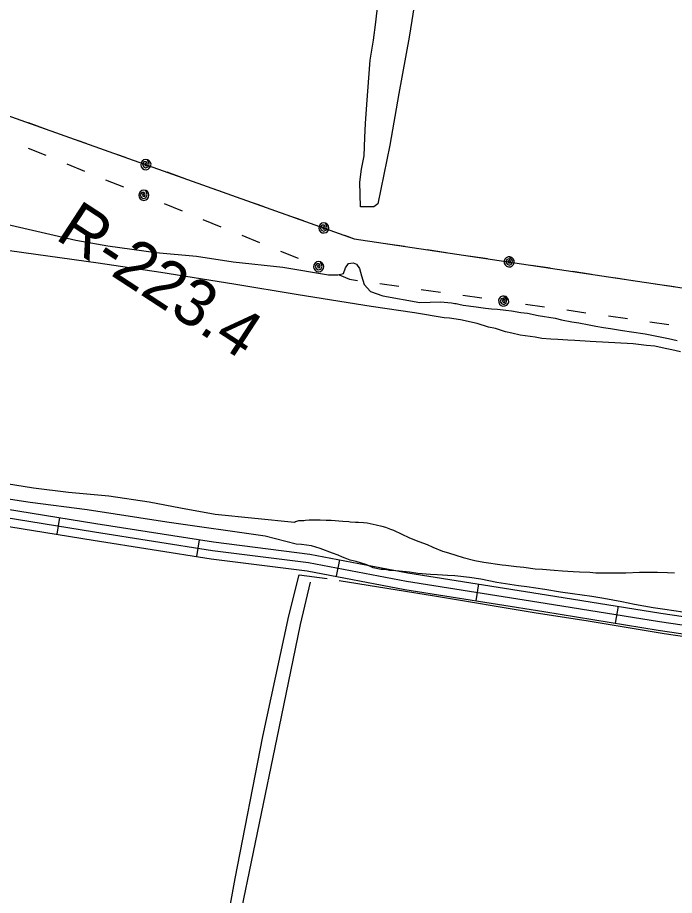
# Model space of a CAD drawing. Extents: x 3297735 to 3335592, y 670436 to 695807.
# Drawn here: x 3314830 to 3315991, y 679392 to 680945 of the extents above; entities that cross this region are included whole.
import ezdxf

# ---------------------------------------------------------------- set-up
doc = ezdxf.new("R2010")
doc.units = 0
for name, color, linetype in [('V-DTCH-CNTR', 7, 'Continuous'), ('V-RIVR-RANG-IDEN', 7, 'Continuous'), ('V-ROAD-CNTR', 7, 'Continuous'), ('V-SITE-VEGE', 7, 'Continuous'), ('V-TOPO-SHOR', 7, 'Continuous'), ('V-UTIL-LINE', 7, 'Continuous')]:
    doc.layers.add(name, color=color, linetype=linetype)

msp = doc.modelspace()

# ---------------------------------------------------------------- linework, layer by layer
at = {"layer": 'V-DTCH-CNTR'}
msp.add_lwpolyline([(3315074.1, 678573.2), (3315098.5, 678700.3), (3315132.7, 678872.1), (3315149.9, 678964.3), (3315162.2, 678962.4), (3315175.1, 678964.1), (3315178.9, 678974.3), (3315177.7, 678982.9), (3315165.8, 678991.8), (3315161.8, 679001.1), (3315163.6, 679024.3), (3315179.8, 679105.9), (3315215.6, 679318), (3315291.9, 679688.3), (3315329.6, 679871.5), (3315347.3, 679946.5)], dxfattribs=at)
at = {"layer": 'V-ROAD-CNTR'}
for p, q in [((3314903.8, 680061), (3314899.1, 680031.4)), ((3315150.7, 680021.7), (3315146, 679992.1)), ((3315398.6, 679986.4), (3315392.9, 679957)), ((3315644.3, 679943.5), (3315639.6, 679913.8)), ((3315891.2, 679903.9), (3315886.4, 679874.3))]:
    msp.add_line(p, q, dxfattribs=at)
for points in [[(3313875.4, 680242.3), (3313910.1, 680225.8), (3314079.2, 680197.4), (3314353.6, 680151.3), (3314673.2, 680098.2), (3314968.3, 680050.6), (3315176.3, 680017.7), (3315346.6, 679996.4), (3315519.7, 679963.1), (3315764.8, 679924.5), (3315966.7, 679891.7), (3316191.3, 679858.6), (3316346.8, 679835.5), (3316569.5, 679794.6), (3316738.2, 679770.1), (3316831, 679755.6), (3316899.4, 679741.8), (3316952.3, 679727.8), (3317007.4, 679703.1), (3317084.2, 679666.4), (3317186.4, 679610.1), (3317357.3, 679514.9), (3317559.8, 679384.3)], [(3313869, 680228.7), (3313905.5, 680211.4), (3314076.7, 680182.6), (3314351.2, 680136.6), (3314670.8, 680083.4), (3314965.9, 680035.8), (3315174.2, 680002.8), (3315344.2, 679981.6), (3315517.1, 679948.3), (3315762.4, 679909.7), (3315964.4, 679876.8), (3316189.1, 679843.8), (3316344.3, 679820.7), (3316567, 679779.8), (3316736, 679755.2), (3316828.3, 679740.9), (3316896, 679727.2), (3316947.3, 679713.6), (3317001.1, 679689.5), (3317077.3, 679653), (3317179.1, 679597), (3317349.6, 679502), (3317551.8, 679371.6)], [(3313862.5, 680215.2), (3313901, 680196.9), (3314074.2, 680167.8), (3314348.7, 680121.8), (3314668.4, 680068.6), (3314963.5, 680021), (3315172.1, 679987.9), (3315341.9, 679966.8), (3315514.5, 679933.5), (3315760, 679894.9), (3315962.1, 679862), (3316186.9, 679828.9), (3316341.9, 679805.9), (3316564.6, 679765), (3316733.8, 679740.4), (3316825.7, 679726.1), (3316892.6, 679712.6), (3316942.3, 679699.4), (3316994.8, 679675.9), (3317070.5, 679639.7), (3317171.9, 679583.8), (3317341.9, 679489.1), (3317543.7, 679358.9)]]:
    msp.add_lwpolyline(points, dxfattribs=at)
msp.add_spline([(3315498.4, 682865.4), (3314901.8, 681854.4), (3314773.2, 681638.2), (3314602.7, 681364.4), (3314477.5, 681178.9), (3314301, 680916.6)], degree=3, dxfattribs=at)
at = {"layer": 'V-SITE-VEGE'}
for p, q in [((3315536, 681001), (3315521.9, 680910.8)), ((3315463.1, 680937.3), (3315466.8, 680968.3)), ((3315459.1, 680905.1), (3315463.1, 680937.3)), ((3315521.9, 680910.8), (3315503.5, 680811.2)), ((3315453.1, 680869.8), (3315459.1, 680905.1)), ((3315447.1, 680791.5), (3315453.1, 680869.8)), ((3315503.5, 680811.2), (3315487.9, 680719.8)), ((3315445, 680758.2), (3315447.1, 680791.5)), ((3315443.7, 680733.5), (3315445, 680758.2)), ((3315442.4, 680700.6), (3315443.7, 680733.5)), ((3315487.9, 680719.8), (3315466.4, 680615.9)), ((3315437.5, 680677), (3315442.4, 680700.6)), ((3315434.9, 680654.3), (3315437.5, 680677)), ((3315436.1, 680610.5), (3315434.9, 680654.3)), ((3315444.5, 680610.6), (3315436.1, 680610.5)), ((3315459.4, 680610.7), (3315444.5, 680610.6)), ((3315466.4, 680615.9), (3315459.4, 680610.7)), ((3314802.7, 680581.7), (3314932.6, 680551.5)), ((3314932.6, 680551.5), (3314989.5, 680541.8)), ((3314972.1, 680511.1), (3314746.7, 680542.5)), ((3314989.5, 680541.8), (3315074.1, 680530)), ((3315074.1, 680530), (3315146.3, 680523.1)), ((3315146.3, 680523.1), (3315210.6, 680513.5)), ((3315082.7, 680494.4), (3314972.1, 680511.1)), ((3315210.6, 680513.5), (3315298.8, 680504)), ((3315298.8, 680504), (3315379.1, 680490.2)), ((3315405.8, 680492.4), (3315409.6, 680502.6)), ((3315409.6, 680502.6), (3315415, 680510.1)), ((3315415, 680510.1), (3315423.2, 680511.4)), ((3315423.2, 680511.4), (3315428.7, 680509.4)), ((3315428.7, 680509.4), (3315434.3, 680501.7)), ((3315212.1, 680473.9), (3315082.7, 680494.4)), ((3315379.1, 680490.2), (3315395.6, 680490.4)), ((3315395.6, 680490.4), (3315405.8, 680492.4)), ((3315434.3, 680501.7), (3315437.5, 680488.8)), ((3315437.5, 680488.8), (3315442.3, 680473.1)), ((3315325.8, 680454.9), (3315212.1, 680473.9)), ((3315442.3, 680473.1), (3315453.4, 680460.7)), ((3315453.4, 680460.7), (3315475.4, 680453.1)), ((3315454.8, 680434.5), (3315325.8, 680454.9)), ((3315475.4, 680453.1), (3315540.9, 680441.1)), ((3315540.9, 680441.1), (3315577.4, 680442.4)), ((3315577.4, 680442.4), (3315596.9, 680440.6)), ((3315596.9, 680440.6), (3315602.9, 680439.6)), ((3315531.4, 680423.2), (3315454.8, 680434.5)), ((3315602.9, 680439.6), (3315604.9, 680439.7)), ((3315604.9, 680439.7), (3315610, 680438.2)), ((3315610, 680438.2), (3315617.5, 680436.8)), ((3315617.5, 680436.8), (3315640.5, 680433.5)), ((3315640.5, 680433.5), (3315657, 680431.6)), ((3315657, 680431.6), (3315667.6, 680430.2)), ((3315667.6, 680430.2), (3315678.1, 680429.8)), ((3315678.1, 680429.8), (3315693.1, 680427.9)), ((3315693.1, 680427.9), (3315703.1, 680426.5)), ((3315703.1, 680426.5), (3315719.1, 680423.6)), ((3315583.6, 680414), (3315531.4, 680423.2)), ((3315593.2, 680413.5), (3315583.6, 680414)), ((3315612.7, 680410.7), (3315593.2, 680413.5)), ((3315642.3, 680403.9), (3315612.7, 680410.7)), ((3315719.1, 680423.6), (3315731.2, 680422.2)), ((3315731.2, 680422.2), (3315750.2, 680418.4)), ((3315750.2, 680418.4), (3315780.3, 680413.6)), ((3315780.3, 680413.6), (3315791.3, 680410.7)), ((3315791.3, 680410.7), (3315809.8, 680407.4)), ((3315662.3, 680397.6), (3315642.3, 680403.9)), ((3315674.4, 680395.2), (3315662.3, 680397.6)), ((3315692.4, 680389.4), (3315674.4, 680395.2)), ((3315809.8, 680407.4), (3315821.9, 680405.5)), ((3315821.9, 680405.5), (3315839.9, 680402.1)), ((3315839.9, 680402.1), (3315851.9, 680399.2)), ((3315851.9, 680399.2), (3315865.5, 680397.3)), ((3315865.5, 680397.3), (3315878, 680395.4)), ((3315878, 680395.4), (3315899, 680392.1)), ((3315703.4, 680387), (3315692.4, 680389.4)), ((3315718, 680383.6), (3315703.4, 680387)), ((3315745, 680379.8), (3315718, 680383.6)), ((3315756.6, 680377.9), (3315745, 680379.8)), ((3315772.6, 680376.5), (3315756.6, 680377.9)), ((3315899, 680392.1), (3315915.1, 680389.2)), ((3315915.1, 680389.2), (3315939.1, 680385.9)), ((3315939.1, 680385.9), (3315980.7, 680377.8)), ((3315980.7, 680377.8), (3315995.7, 680374.4)), ((3315784.6, 680376.1), (3315772.6, 680376.5)), ((3315802.6, 680374.8), (3315784.6, 680376.1)), ((3315815.1, 680374.4), (3315802.6, 680374.8)), ((3315842.2, 680372.6), (3315815.1, 680374.4)), ((3315917.7, 680368.2), (3315842.2, 680372.6)), ((3315941.3, 680365.4), (3315917.7, 680368.2)), ((3315956.3, 680364.1), (3315941.3, 680365.4)), ((3315974.3, 680360.2), (3315956.3, 680364.1)), ((3315986.4, 680357.8), (3315974.3, 680360.2)), ((3316001.9, 680353.9), (3315986.4, 680357.8)), ((3314852.2, 680087.8), (3314620.5, 680122.5)), ((3314794.6, 680123.7), (3314857.8, 680113.7)), ((3314857.8, 680113.7), (3314919.8, 680106)), ((3314919.8, 680106), (3314991.1, 680099.2)), ((3314991.1, 680099.2), (3315062.5, 680088.9)), ((3314952.5, 680074.6), (3314852.2, 680087.8)), ((3315062.5, 680088.9), (3315117.5, 680078.1)), ((3315093.3, 680052.9), (3314952.5, 680074.6)), ((3315117.5, 680078.1), (3315178.8, 680066.9)), ((3315267.2, 680027.8), (3315093.3, 680052.9)), ((3315178.8, 680066.9), (3315319.5, 680053)), ((3315319.5, 680053), (3315321, 680054)), ((3315321, 680054), (3315323.5, 680054.6)), ((3315323.5, 680054.6), (3315327, 680055.6)), ((3315327, 680055.6), (3315335.5, 680055.7)), ((3315335.5, 680055.7), (3315339, 680056.2)), ((3315339, 680056.2), (3315345, 680056.7)), ((3315345, 680056.7), (3315364.5, 680056.9)), ((3315364.5, 680056.9), (3315375.5, 680056.5)), ((3315375.5, 680056.5), (3315384, 680056.1)), ((3315384, 680056.1), (3315404.6, 680054.7)), ((3315404.6, 680054.7), (3315415.1, 680053.8)), ((3315415.1, 680053.8), (3315417.6, 680053.3)), ((3315417.6, 680053.3), (3315427.1, 680052.9)), ((3315427.1, 680052.9), (3315432.6, 680053)), ((3315432.6, 680053), (3315441.1, 680052)), ((3315441.1, 680052), (3315447.6, 680051.6)), ((3315447.6, 680051.6), (3315463.6, 680048.2)), ((3315463.6, 680048.2), (3315473.7, 680045.8)), ((3315473.7, 680045.8), (3315480.2, 680043.9)), ((3315480.2, 680043.9), (3315488.7, 680040.4)), ((3315488.7, 680040.4), (3315494.2, 680038.5)), ((3315494.2, 680038.5), (3315509.3, 680031.6)), ((3315322.3, 680014), (3315267.2, 680027.8)), ((3315509.3, 680031.6), (3315521.4, 680025.7)), ((3315521.4, 680025.7), (3315531.4, 680021.8)), ((3315531.4, 680021.8), (3315538.9, 680018.3)), ((3315331.9, 680013.1), (3315322.3, 680014)), ((3315349.4, 680010.7), (3315331.9, 680013.1)), ((3315364.9, 680005.9), (3315349.4, 680010.7)), ((3315386.5, 679998), (3315364.9, 680005.9)), ((3315538.9, 680018.3), (3315553.5, 680013)), ((3315553.5, 680013), (3315564, 680008.5)), ((3315564, 680008.5), (3315581.1, 680001.7)), ((3315396.6, 679994.6), (3315386.5, 679998)), ((3315404.1, 679990.7), (3315396.6, 679994.6)), ((3315408.6, 679989.2), (3315404.1, 679990.7)), ((3315581.1, 680001.7), (3315591.6, 679998.3)), ((3315591.6, 679998.3), (3315617.2, 679990.5)), ((3315617.2, 679990.5), (3315638.3, 679985.2)), ((3315417.6, 679985.8), (3315408.6, 679989.2)), ((3315428.2, 679982.9), (3315417.6, 679985.8)), ((3315447.2, 679977), (3315428.2, 679982.9)), ((3315458.3, 679972.1), (3315447.2, 679977)), ((3315638.3, 679985.2), (3315653.8, 679982.3)), ((3315653.8, 679982.3), (3315686.4, 679977.1)), ((3315686.4, 679977.1), (3315692.9, 679976.6)), ((3315692.9, 679976.6), (3315711.9, 679974.3)), ((3315711.9, 679974.3), (3315724.9, 679973.4)), ((3315472.3, 679969.2), (3315458.3, 679972.1)), ((3315479.3, 679968.8), (3315472.3, 679969.2)), ((3315487.3, 679967.4), (3315479.3, 679968.8)), ((3315498.4, 679966.5), (3315487.3, 679967.4)), ((3315522.4, 679964.2), (3315498.4, 679966.5)), ((3315537.4, 679961.8), (3315522.4, 679964.2)), ((3315559.4, 679960), (3315537.4, 679961.8)), ((3315572, 679959.6), (3315559.4, 679960)), ((3315590, 679958.7), (3315572, 679959.6)), ((3315602.5, 679957.8), (3315590, 679958.7)), ((3315724.9, 679973.4), (3315744.5, 679970.5)), ((3315744.5, 679970.5), (3315757.5, 679969.6)), ((3315757.5, 679969.6), (3315778.5, 679967.8)), ((3315778.5, 679967.8), (3315793, 679966.4)), ((3315793, 679966.4), (3315812.1, 679965.6)), ((3315812.1, 679965.6), (3315823.1, 679964.7)), ((3315823.1, 679964.7), (3315841.1, 679964.3)), ((3315841.1, 679964.3), (3315852.1, 679963.4)), ((3315852.1, 679963.4), (3315870.1, 679963.1)), ((3315870.1, 679963.1), (3315905.1, 679963.4)), ((3315905.1, 679963.4), (3315929.1, 679964.1)), ((3315929.1, 679964.1), (3315961.2, 679964.4)), ((3315961.2, 679964.4), (3315978.7, 679964)), ((3315978.7, 679964), (3315991.2, 679963.1)), ((3315628.5, 679955.1), (3315602.5, 679957.8)), ((3315648.6, 679951.7), (3315628.5, 679955.1)), ((3315677.1, 679946), (3315648.6, 679951.7)), ((3315715.2, 679940.3), (3315677.1, 679946)), ((3315730.2, 679938.4), (3315715.2, 679940.3)), ((3315761.8, 679933.7), (3315730.2, 679938.4)), ((3315789.3, 679928.9), (3315761.8, 679933.7)), ((3315810.9, 679926.1), (3315789.3, 679928.9)), ((3315844.9, 679921.4), (3315810.9, 679926.1)), ((3315866, 679918), (3315844.9, 679921.4)), ((3315898.1, 679911.8), (3315866, 679918)), ((3315920.1, 679907), (3315898.1, 679911.8)), ((3315953.2, 679901.2), (3315920.1, 679907)), ((3315973.7, 679898.4), (3315953.2, 679901.2)), ((3316005.8, 679893.7), (3315973.7, 679898.4))]:
    msp.add_line(p, q, dxfattribs=at)
at = {"layer": 'V-TOPO-SHOR'}
msp.add_line((3315742.7, 679892.9), (3315838.3, 679878.1), dxfattribs=at)
for points in [[(3315136, 678979.3), (3315167.4, 679163), (3315214.2, 679422.2), (3315263.3, 679673.5), (3315309.2, 679887.3), (3315327.4, 679959.5), (3315376.8, 679952.9)], [(3315398, 679949.5), (3315566.6, 679922.3), (3315742.7, 679892.9)], [(3315838.3, 679878.1), (3315973, 679855.7), (3316213.6, 679820.5), (3316426.3, 679786.4), (3316622, 679751.2), (3316781.3, 679722.5)]]:
    msp.add_lwpolyline(points, dxfattribs=at)
at = {"layer": 'V-UTIL-LINE'}
for points in [[(3313997.6, 681070.2), (3313985.8, 681066.7), (3315424.6, 680554.2), (3316249.4, 680430.9), (3316961.6, 680308.7), (3317894.4, 680167.7), (3319522.4, 679909.9), (3320340.1, 679764.9), (3321095.2, 679972.8), (3321849.5, 680186.2), (3322615.4, 680398.7), (3323844.7, 680736.6), (3324884.4, 681043.7), (3324983.1, 681823.6), (3325323.5, 683934), (3325477.1, 685095.5)], [(3314848.4, 680759.5), (3314880.4, 680748.1)], [(3314918.1, 680734.6), (3314950.1, 680723.2)], [(3314848.2, 680714.5), (3314879.7, 680701.7)], [(3314987.8, 680709.8), (3315019.8, 680698.4)], [(3315056.6, 680685.3), (3315055.8, 680688.1), (3315054.3, 680686.3), (3315055.1, 680683.7), (3315058, 680683), (3315059.3, 680686.2), (3315057.3, 680690.4), (3315053.1, 680690.1), (3315050.3, 680686.1), (3315052.1, 680681.9), (3315055.8, 680679.5), (3315060.4, 680681.1), (3315062.5, 680686.2), (3315059.6, 680693.8), (3315056.1, 680694.3), (3315052.7, 680693.5), (3315049.9, 680691.4), (3315048.1, 680688.3), (3315047.6, 680684.9), (3315048.4, 680681.5), (3315050.5, 680678.6), (3315053.6, 680676.8), (3315057, 680676.3), (3315060.4, 680677.2), (3315063.2, 680679.3), (3315065, 680682.3), (3315065.6, 680685.8), (3315064.7, 680689.2), (3315062.6, 680692), (3315059.6, 680693.8)], [(3314916.7, 680686.6), (3314948.2, 680673.7)], [(3314985.2, 680658.6), (3315016.7, 680645.7)], [(3315093.3, 680672.2), (3315125.3, 680660.8)], [(3315163, 680647.4), (3315195, 680636)], [(3315052.8, 680631), (3315052.2, 680633.8), (3315050.6, 680632.1), (3315051.3, 680629.4), (3315054.1, 680628.6), (3315055.5, 680631.7), (3315053.8, 680636.1), (3315049.6, 680635.9), (3315046.6, 680632), (3315048.2, 680627.7), (3315051.8, 680625.2), (3315056.4, 680626.6), (3315058.8, 680631.6), (3315056.2, 680639.3), (3315052.8, 680640), (3315049.3, 680639.3), (3315046.4, 680637.3), (3315044.5, 680634.4), (3315043.8, 680631), (3315044.5, 680627.5), (3315046.5, 680624.6), (3315049.4, 680622.7), (3315052.9, 680622), (3315056.3, 680622.7), (3315059.2, 680624.7), (3315061.2, 680627.6), (3315061.8, 680631), (3315061.1, 680634.5), (3315059.2, 680637.4), (3315056.2, 680639.3)], [(3315088.9, 680616.3), (3315120.4, 680603.4)], [(3315232.7, 680622.6), (3315264.8, 680611.2)], [(3315302.4, 680597.7), (3315334.5, 680586.3)], [(3315157.4, 680588.3), (3315188.9, 680575.4)], [(3315371.2, 680573.3), (3315370.5, 680576), (3315369, 680574.2), (3315369.7, 680571.6), (3315372.6, 680570.9), (3315373.9, 680574.1), (3315372, 680578.4), (3315367.7, 680578), (3315364.9, 680574), (3315366.7, 680569.8), (3315370.5, 680567.4), (3315375, 680569.1), (3315377.2, 680574.1), (3315374.2, 680581.7), (3315370.8, 680582.2), (3315367.3, 680581.4), (3315364.5, 680579.3), (3315362.7, 680576.3), (3315362.2, 680572.8), (3315363.1, 680569.4), (3315365.2, 680566.6), (3315368.2, 680564.8), (3315371.7, 680564.3), (3315375.1, 680565.1), (3315377.9, 680567.2), (3315379.7, 680570.2), (3315380.2, 680573.7), (3315379.3, 680577.1), (3315377.2, 680579.9), (3315374.2, 680581.7)], [(3315226, 680560.3), (3315257.4, 680547.5)], [(3315407.9, 680560.2), (3315424.6, 680554.2), (3315440.7, 680551.8)], [(3315480.3, 680545.9), (3315513.9, 680540.9)], [(3315553.5, 680535), (3315587.1, 680529.9)], [(3315294.5, 680532.3), (3315325.9, 680519.5)], [(3315626.7, 680524), (3315660.3, 680519)], [(3315698.9, 680513.2), (3315697.6, 680515.8), (3315696.5, 680513.8), (3315697.8, 680511.3), (3315700.7, 680511.2), (3315701.3, 680514.6), (3315698.6, 680518.4), (3315694.5, 680517.2), (3315692.6, 680512.8), (3315695.1, 680509), (3315699.3, 680507.3), (3315703.4, 680509.8), (3315704.5, 680515.2), (3315700.2, 680522.1), (3315696.7, 680522), (3315693.5, 680520.5), (3315691.2, 680517.9), (3315690, 680514.6), (3315690.1, 680511.1), (3315691.6, 680507.9), (3315694.2, 680505.5), (3315697.5, 680504.3), (3315701, 680504.5), (3315704.2, 680506), (3315706.6, 680508.6), (3315707.8, 680511.9), (3315707.6, 680515.4), (3315706.1, 680518.6), (3315703.5, 680520.9), (3315700.2, 680522.1)], [(3315362, 680504.7), (3315361.4, 680507.5), (3315359.8, 680505.8), (3315360.5, 680503.2), (3315363.3, 680502.4), (3315364.8, 680505.4), (3315363, 680509.8), (3315358.8, 680509.6), (3315355.8, 680505.8), (3315357.4, 680501.5), (3315361, 680498.9), (3315365.7, 680500.4), (3315368, 680505.3), (3315365.4, 680513.1), (3315362, 680513.7), (3315358.6, 680513), (3315355.6, 680511.1), (3315353.7, 680508.1), (3315353, 680504.7), (3315353.7, 680501.3), (3315355.7, 680498.3), (3315358.6, 680496.4), (3315362.1, 680495.7), (3315365.5, 680496.4), (3315368.4, 680498.4), (3315370.4, 680501.3), (3315371, 680504.8), (3315370.3, 680508.2), (3315368.4, 680511.1), (3315365.4, 680513.1)], [(3315737.4, 680507.5), (3315771.1, 680502.4)], [(3315398.1, 680490), (3315416.5, 680482.5), (3315430.5, 680480.5)], [(3315810.6, 680496.5), (3315844.3, 680491.5)], [(3315470.1, 680474.9), (3315503.8, 680470.1)], [(3315883.8, 680485.6), (3315917.4, 680480.5)], [(3315957, 680474.6), (3315990.6, 680469.6)], [(3315543.4, 680464.5), (3315577.1, 680459.8)], [(3315616.7, 680454.2), (3315650.3, 680449.4)], [(3315689, 680443.9), (3315687.7, 680446.5), (3315686.6, 680444.4), (3315687.9, 680442), (3315690.8, 680441.9), (3315691.4, 680445.3), (3315688.7, 680449.1), (3315684.6, 680447.9), (3315682.7, 680443.4), (3315685.2, 680439.6), (3315689.4, 680438), (3315693.5, 680440.6), (3315694.6, 680446), (3315690.2, 680452.8), (3315686.7, 680452.6), (3315683.5, 680451.1), (3315681.2, 680448.5), (3315680, 680445.2), (3315680.2, 680441.7), (3315681.8, 680438.5), (3315684.4, 680436.2), (3315687.7, 680435), (3315691.2, 680435.2), (3315694.4, 680436.7), (3315696.7, 680439.3), (3315697.9, 680442.7), (3315697.7, 680446.2), (3315696.1, 680449.3), (3315693.5, 680451.7), (3315690.2, 680452.8)], [(3315727.6, 680438.5), (3315761.2, 680433.7)], [(3315800.8, 680428.1), (3315834.5, 680423.3)], [(3315874.1, 680417.7), (3315907.8, 680412.9)], [(3315947.4, 680407.3), (3315981, 680402.6)]]:
    msp.add_lwpolyline(points, dxfattribs=at)

# ---------------------------------------------------------------- texts
at = {"layer": 'V-RIVR-RANG-IDEN'}
msp.add_text('R-223.4', height=83, rotation=326.8908, dxfattribs=at).set_placement((3314894.2, 680554.9))

doc.saveas('drawing.dxf')
